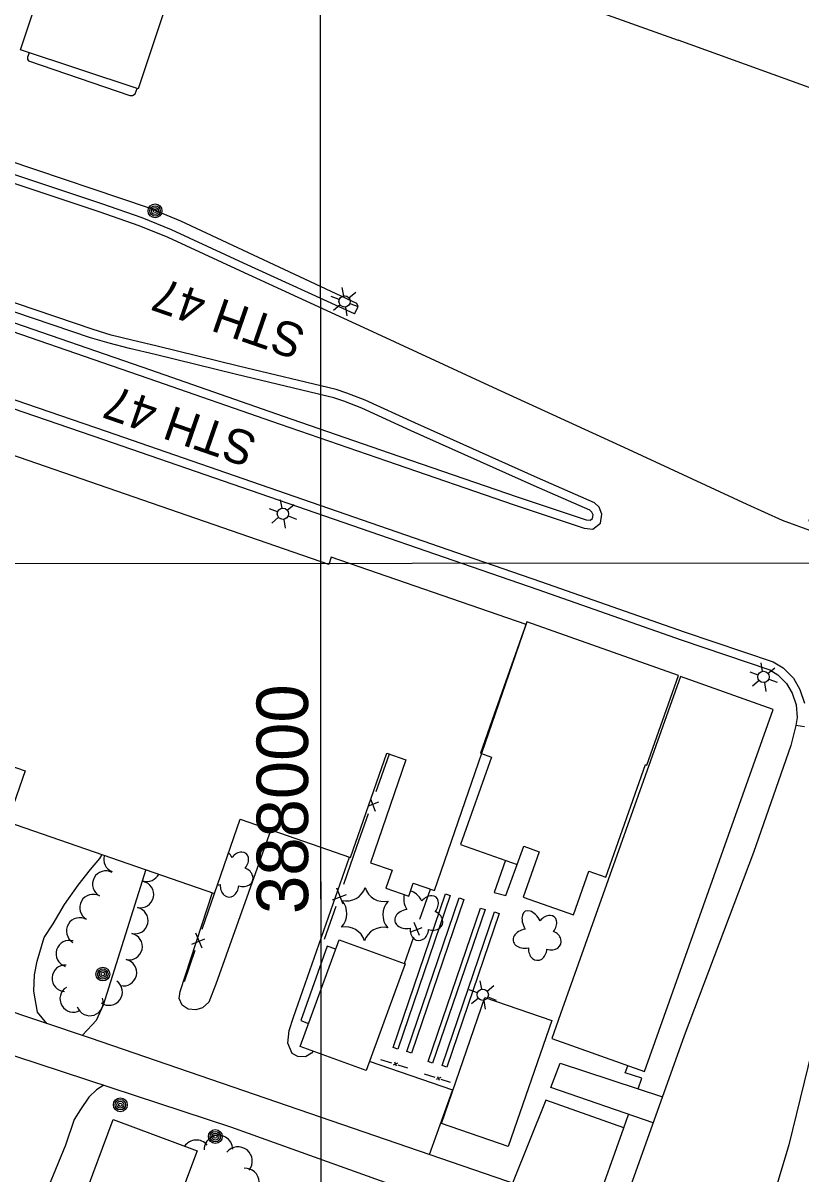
# Model space of a CAD drawing. Extents: x 189384 to 193282, y 256970 to 260388.
# Drawn here: x 191059.9 to 191286.7, y 258833.8 to 259169.2 of the extents above; entities that cross this region are included whole.
import ezdxf

# ---------------------------------------------------------------- set-up
doc = ezdxf.new("R2010")
doc.units = 0
for name, color, linetype in [('E_BLD', 7, 'Continuous'), ('E_DWY', 7, 'Continuous'), ('E_LAND_Vegetation', 7, 'Continuous'), ('E_MAP_GridLines', 7, 'Continuous'), ('E_MAP_Limits', 7, 'Continuous'), ('E_MISCPROP', 7, 'Continuous'), ('E_MISCPROP_HvyDash', 7, 'Continuous'), ('E_MISCPROP_HvyLine', 7, 'Continuous'), ('E_MISCPROP_Railing', 7, 'Continuous'), ('E_PATH_Sidewalk', 7, 'Continuous'), ('E_RDWY', 7, 'Continuous'), ('E_RDWY_Name', 7, 'Continuous')]:
    doc.layers.add(name, color=color, linetype=linetype)

# ---------------------------------------------------------------- blocks, each defined once
blk = doc.blocks.new('LTP')
at = {"layer": 'E_MISCPROP'}
for p, q in [((-0.78, 1.46), (-1.98, 3.76)), ((0.86, 1.37), (2.22, 3.6)), ((-1.61, 0.09), (-4.22, 0.17)), ((1.66, 0), (4.18, -0.06)), ((-0.86, -1.4), (-2.22, -3.59)), ((0.78, -1.44), (2.02, -3.62))]:
    blk.add_line(p, q, dxfattribs=at)
blk.add_circle((0.02, 0.01), 1.64, dxfattribs=at)
blk = doc.blocks.new('POLE')
at = {"layer": 'E_MISCPROP'}
for radius in [2.02, 1.51, 1.01, 0.504]:
    blk.add_circle((0.03, -0.09), radius, dxfattribs=at)
blk = doc.blocks.new('TREE')
at = {"layer": 'E_LAND_Vegetation'}
for centre, major_axis, ratio in [((-1.07, 3.38), (0.91, -3.32), 0.782863), ((2.88, 1.66), (-3.52, -1.95), 0.691916), ((-3.74, -0.07), (3.29, -0.08), 0.832022), ((-1.48, -3.66), (1.2, 3.24), 0.716896), ((2.54, -2.64), (-3.34, 3.06), 0.560249)]:
    blk.add_ellipse(centre, major_axis=major_axis, ratio=ratio, start_param=1.570796, end_param=4.712389, dxfattribs=at)
blk = doc.blocks.new('PINEL')
at = {"layer": 'E_LAND_Vegetation'}
for centre, start, end in [((-8.23, 7.26), 275.2112, 0.9761), ((2.17, 10.66), 215.2112, 300.9761), ((10.31, 3.35), 155.2112, 240.9761), ((-10.49, -3.45), 335.2112, 60.9761), ((8.05, -7.36), 95.2112, 180.9761), ((-2.35, -10.75), 35.2112, 120.9761)]:
    blk.add_arc(centre, 5.72, start, end, dxfattribs=at)

msp = doc.modelspace()

# ---------------------------------------------------------------- linework, layer by layer
at = {"layer": 'E_BLD'}
msp.add_lwpolyline([(191025.43, 258963.38), (191060.5, 258951.26), (191060.5, 258951.26), (191060.5, 258951.26), (191055.37, 258936.42), (191115.7, 258915.57), (191115.7, 258915.57), (191123.17, 258937.17), (191123.17, 258937.17), (191155.39, 258926.04), (191155.39, 258926.04), (191155.39, 258926.04), (191165.9, 258956.46), (191165.9, 258956.46), (191171.52, 258954.52), (191171.52, 258954.52), (191161.14, 258924.47), (191167.46, 258922.28), (191167.46, 258922.28), (191167.46, 258922.28), (191165.66, 258917.06), (191165.66, 258917.06), (191172.33, 258914.75), (191173.64, 258918.54), (191173.64, 258918.54), (191173.64, 258918.54), (191179.81, 258916.41), (191206.58, 258993.88), (191206.58, 258993.88), (191149.73, 259013.52), (191149.73, 259013.52), (191149.73, 259013.52), (191149.73, 259013.52), (191149, 259011.4), (191149, 259011.4), (190991.59, 259065.79)], dxfattribs=at)
at = {"layer": 'E_DWY'}
for points in [[(191105.32, 259221.78), (191119.01, 259218.52), (191117.19, 259211.6), (191138.91, 259205.83), (191179.68, 259190.35), (191212.49, 259178), (191250.88, 259164.18)], [(191289.02, 259024.02), (191289.52, 259026.16), (191290.81, 259029.87), (191293.55, 259037.4), (191296.44, 259044.02), (191300.17, 259050.48), (191304.83, 259058.04), (191309.45, 259064.99), (191313.27, 259071.32), (191318.08, 259080.04), (191327.63, 259101.7), (191338.43, 259132.46), (191338.36, 259133.46), (191328.22, 259136.64), (191298.19, 259147.09), (191250.88, 259164.18)], [(191289.02, 259024.02), (191289.52, 259026.16), (191290.81, 259029.87), (191293.55, 259037.4), (191296.44, 259044.02), (191300.17, 259050.48), (191304.83, 259058.04), (191309.45, 259064.99), (191313.27, 259071.32), (191318.08, 259080.04), (191327.63, 259101.7), (191338.43, 259132.46), (191338.36, 259133.46), (191328.22, 259136.64), (191298.19, 259147.09), (191250.88, 259164.18)], [(191289.02, 259024.02), (191289.52, 259026.16), (191290.81, 259029.87), (191293.55, 259037.4), (191296.44, 259044.02), (191300.17, 259050.48), (191304.83, 259058.04), (191309.45, 259064.99), (191313.27, 259071.32), (191318.08, 259080.04), (191327.63, 259101.7), (191338.43, 259132.46), (191338.36, 259133.46), (191328.22, 259136.64), (191298.19, 259147.09), (191250.88, 259164.18)], [(191061.69, 259160.53), (191061.21, 259159.23), (191061.17, 259158.66), (191061.52, 259158.12), (191091.03, 259148.07), (191091.82, 259148.05), (191092.61, 259148.56), (191093.19, 259150.07)], [(191156.55, 259084.39), (191157.52, 259086.27), (191157.48, 259086.8), (191157.17, 259087.48), (191105.87, 259111.44), (191096.79, 259115.21), (191055.29, 259129.19)], [(191132.13, 258934.08), (191116.09, 258889.06), (191114.03, 258883.83), (191112.24, 258882.18), (191110.24, 258881.61), (191108.04, 258881.83), (191106.28, 258883.03), (191105.43, 258884.94), (191105.66, 258886.99), (191115.11, 258915.78)], [(191226.42, 258822.96), (191079.59, 258873.33), (190967.49, 258910.93), (190942.23, 258920.42), (190933.34, 258925.11)], [(191066.85, 258877.6), (191064.15, 258880.91), (191063.08, 258887.11), (191063.28, 258891.86), (191064.04, 258895.77), (191066.07, 258902.69), (191068.65, 258906.72), (191071.99, 258912.33), (191076, 258917.99), (191079.56, 258922.52), (191082.26, 258925.76), (191082.98, 258926.88)], [(191144.47, 258869.59), (191144.02, 258868.96), (191142.19, 258867.97), (191140, 258868.04), (191138.33, 258868.95), (191137.04, 258871.93), (191137.46, 258875.6), (191138.73, 258879.47), (191155.09, 258926.14)], [(191095.66, 258922.49), (191083.25, 258882.97), (191081.21, 258878.54), (191080.06, 258877.22), (191077.13, 258874.15)], [(190927.31, 258904.33), (190936.7, 258903.58), (190950.98, 258901.53), (190978.16, 258895.01), (191043.47, 258872.77), (191120.42, 258847.58), (191221.72, 258811.24), (191227.8, 258808.58), (191229.38, 258807.81)], [(191185.22, 258858.2), (191160.89, 258866.56)], [(191243.57, 258848.68), (191213.73, 258859), (191216.5, 258866.13), (191246.28, 258856.24)], [(191083.43, 258859.69), (191081.31, 258858.31), (191079.09, 258856.15), (191076.66, 258852.58), (191074.8, 258849.66), (191072.27, 258842.23), (191055.83, 258802.27), (191040.5, 258766.67), (191016.39, 258707.62), (191001.84, 258712.79), (190999.73, 258707.14)], [(191178.38, 258839.44), (191185.11, 258858.11)], [(191212.27, 258855.27), (191202.62, 258831.12)], [(191233.61, 258820.65), (191226.42, 258822.96), (191235.01, 258847.23), (191212.27, 258855.27)]]:
    msp.add_lwpolyline(points, dxfattribs=at)
at = {"layer": 'E_LAND_Vegetation'}
for centre, radius, start, end in [((191087.31, 258925.51), 3.88, 162.7317, 248.5979), ((191084.04, 258918.24), 3.88, 61.7617, 241.7617), ((191094.11, 258915.23), 3.88, 257.8163, 77.8163), ((191095.99, 258922.91), 3.88, 252.9284, 333.4985), ((191080.31, 258911.41), 3.88, 60.8885, 240.8885), ((191076.44, 258904.6), 3.88, 58.8595, 238.8595), ((191092.48, 258907.64), 3.88, 257.8163, 77.8163), ((191073.39, 258897.99), 3.88, 72.5113, 252.5113), ((191090.82, 258900.06), 3.88, 257.6792, 77.6792), ((191089.16, 258892.47), 3.88, 257.6792, 77.6792), ((191072.24, 258890.81), 3.88, 86.2926, 266.2926), ((191074.54, 258884.84), 3.88, 120.8109, 300.8109), ((191084.97, 258886.82), 3.88, 234.3796, 54.3796), ((191079.38, 258883.79), 3.88, 198.9316, 18.9316), ((191116.87, 258840.92), 4.16, 1.2007, 181.2007), ((191110.42, 258839.54), 4.16, 40.4315, 145.7071), ((191122.59, 258837.54), 4.16, 321.3636, 141.3636), ((191124.55, 258831.34), 4.16, 272.2332, 92.2332)]:
    msp.add_arc(centre, radius, start, end, dxfattribs=at)
for centre, major_axis, ratio, start_param, end_param in [((191118.6, 258924.8), (2.17, -3.97), 0.560249, 1.570796, 1.967741), ((191122.74, 258924.47), (-2.18, -2.68), 0.716896, 1.570796, 4.712389), ((191123.71, 258920.34), (-3.09, 1.14), 0.832022, 1.570796, 4.712389), ((191116.89, 258920.85), (3.96, 0.71), 0.691916, 4.504172, 4.712389), ((191120.07, 258917.94), (0.22, 3.44), 0.782863, 1.570796, 4.712389), ((191173.96, 258912.11), (2.17, -3.97), 0.560249, 3.578943, 4.712389), ((191173.96, 258912.11), (2.17, -3.97), 0.560249, 1.570796, 2.73394), ((191178.1, 258911.78), (-2.18, -2.68), 0.716896, 1.570796, 4.712389), ((191172.24, 258908.16), (3.96, 0.71), 0.691916, 1.570796, 4.712389), ((191179.06, 258907.65), (-3.09, 1.14), 0.832022, 1.570796, 4.712389), ((191175.42, 258905.25), (0.22, 3.44), 0.782863, 1.570796, 4.712389)]:
    msp.add_ellipse(centre, major_axis=major_axis, ratio=ratio, start_param=start_param, end_param=end_param, dxfattribs=at)
at = {"layer": 'E_MAP_GridLines'}
for p, q in [((191147.05, 258511.8), (191146.33, 259511.8)), ((190146.69, 259011.09), (191646.69, 259012.15)), ((190146.69, 259011.09), (191646.69, 259012.15)), ((190146.69, 259011.09), (191646.69, 259012.15)), ((191147.76, 257511.81), (191146.69, 259011.8))]:
    msp.add_line(p, q, dxfattribs=at)
at = {"layer": 'E_MAP_Limits'}
msp.add_lwpolyline([(191355.32, 259180.1), (191341.91, 259082.47), (191283.16, 258842.28), (191213.57, 258610.1)], dxfattribs=at)
at = {"layer": 'E_MISCPROP_HvyDash'}
msp.add_lwpolyline([(191200.56, 258925.22), (191197.2, 258915.84), (191200.61, 258914.9), (191203.96, 258924.02)], dxfattribs=at)
at = {"layer": 'E_MISCPROP_HvyLine'}
for points in [[(191070.49, 259195.86), (191104.88, 259184.44), (191104.88, 259184.44), (191104.88, 259184.44), (191093.43, 259149.98), (191093.43, 259149.98), (191059.17, 259161.37), (191064.72, 259178.06), (191064.72, 259178.06), (191064.72, 259178.06), (191054.38, 259181.5), (191056.93, 259189.19), (191056.93, 259189.19), (191067.14, 259185.8), (191067.14, 259185.8), (191067.14, 259185.8)], [(191229.81, 258920.31), (191241.38, 258953.08), (191241.38, 258953.08), (191241.77, 258952.94), (191241.77, 258952.94), (191251, 258979.07), (191251, 258979.07), (191206.77, 258994.7), (191206.77, 258994.7), (191206.77, 258994.7), (191196.68, 258966.15), (191196.68, 258966.15), (191193.24, 258956.39), (191193.24, 258956.39), (191193.24, 258956.39), (191193.24, 258956.39), (191196.44, 258955.26), (191196.44, 258955.26), (191187.46, 258929.85), (191203.96, 258924.02), (191203.96, 258924.02), (191205.83, 258929.31), (191205.83, 258929.31), (191210.35, 258927.71), (191210.35, 258927.71), (191210.35, 258927.71), (191205.67, 258914.48), (191220.34, 258909.29), (191220.34, 258909.29), (191224.85, 258922.06), (191224.85, 258922.06), (191224.85, 258922.06)], [(191251.55, 258978.72), (191216.59, 258880.47), (191216.59, 258880.47), (191214.02, 258873.25), (191241.03, 258863.64), (191241.03, 258863.64), (191241.03, 258863.64), (191278.55, 258969.11), (191251.55, 258978.72)], [(191140.68, 258870.97), (191140.68, 258870.97), (191152.07, 258902.07), (191171.31, 258895.03), (191171.31, 258895.03), (191159.93, 258863.93), (191159.93, 258863.93), (191140.68, 258870.97)], [(191181.87, 258848.49), (191194.54, 258885.27), (191194.54, 258885.27), (191214.02, 258878.57), (191214.02, 258878.57), (191214.02, 258878.57), (191201.35, 258841.78), (191201.35, 258841.78)], [(191077.11, 258825.35), (191086.16, 258849.64), (191086.16, 258849.64), (191110.62, 258840.52), (191101.56, 258816.23), (191101.56, 258816.23), (191101.56, 258816.23)]]:
    msp.add_lwpolyline(points, close=True, dxfattribs=at)
at = {"layer": 'E_MISCPROP_Railing'}
for p, q in [((191160.57, 258941.04), (191163.62, 258942.28)), ((191162.68, 258939.38), (191161.24, 258942.98)), ((191150.13, 258913.65), (191154.15, 258915.28)), ((191153.21, 258912.38), (191151.33, 258917.08)), ((191172.97, 258904.32), (191176.2, 258905.63)), ((191175.45, 258903.3), (191173.94, 258907.08)), ((191109.14, 258900.73), (191112.94, 258902.32)), ((191112.08, 258899.56), (191110.24, 258904.01)), ((191169.06, 258866.1), (191167.75, 258865.51)), ((191168.74, 258865.21), (191168.23, 258866.34)), ((191181.64, 258861.92), (191180.34, 258861.35)), ((191181.32, 258861.04), (191180.82, 258862.15))]:
    msp.add_line(p, q, dxfattribs=at)
for points in [[(191162.84, 258945.22), (191166.68, 258956.19)], [(191157.21, 258929.2), (191160.6, 258938.85)], [(191153.37, 258918.23), (191157.21, 258929.2)], [(191112.16, 258905.11), (191115.7, 258915.57)], [(191175.57, 258908), (191178.65, 258916.81)], [(191147.75, 258902.2), (191151.13, 258911.85)], [(191171.07, 258895.12), (191173.78, 258902.87)], [(191106.99, 258889.84), (191110.11, 258899.03)], [(191167.4, 258866.08), (191164.23, 258867.04)], [(191172.02, 258864.67), (191169.24, 258865.52)], [(191180, 258861.91), (191176.89, 258862.87)], [(191184.55, 258860.49), (191181.81, 258861.34)]]:
    msp.add_lwpolyline(points, dxfattribs=at)
at = {"layer": 'E_PATH_Sidewalk'}
for points in [[(191167.81, 258870.64), (191183.07, 258915.39), (191184.4, 258914.93), (191169.14, 258870.19)], [(191171.76, 258869.5), (191187.02, 258914.25), (191188.35, 258913.79), (191173.09, 258869.05)], [(191177.97, 258866.55), (191193.23, 258911.3), (191194.56, 258910.84), (191179.3, 258866.1)], [(191182.1, 258865.43), (191197.36, 258910.17), (191198.69, 258909.71), (191183.43, 258864.97)]]:
    msp.add_lwpolyline(points, close=True, dxfattribs=at)
for points in [[(191151.05, 258899.31), (191148.56, 258900.17), (191140.89, 258878.48), (191143.14, 258877.67)], [(191239.16, 258858.61), (191240.23, 258861.71), (191235.4, 258863.26), (191236.23, 258865.34)], [(191235.01, 258847.23), (191236.43, 258851.15)]]:
    msp.add_lwpolyline(points, dxfattribs=at)
at = {"layer": 'E_RDWY'}
for points in [[(191156.55, 259084.39), (191124.19, 259099.2), (191103.22, 259108.93), (191094.59, 259112.39), (191082.86, 259116.52), (191048.39, 259127.94), (191030.48, 259134.28), (191019.96, 259138.05)], [(191323.95, 259009.02), (191290.29, 259020.88), (191281.26, 259024.23), (191271.02, 259028.89), (191236.38, 259044.94), (191196.97, 259062.95), (191160.57, 259079.8), (191123.15, 259096.93), (191102.22, 259106.64), (191093.71, 259110.05), (191082.05, 259114.15), (191047.58, 259125.57), (191029.64, 259131.93), (191019.11, 259135.7)], [(191323.95, 259009.02), (191290.29, 259020.88), (191281.26, 259024.23), (191271.02, 259028.89), (191236.38, 259044.94), (191196.97, 259062.95), (191160.57, 259079.8), (191123.15, 259096.93), (191102.22, 259106.64), (191093.71, 259110.05), (191082.05, 259114.15), (191047.58, 259125.57), (191029.64, 259131.93), (191019.11, 259135.7)], [(191323.95, 259009.02), (191290.29, 259020.88), (191281.26, 259024.23), (191271.02, 259028.89), (191236.38, 259044.94), (191196.97, 259062.95), (191160.57, 259079.8), (191123.15, 259096.93), (191102.22, 259106.64), (191093.71, 259110.05), (191082.05, 259114.15), (191047.58, 259125.57), (191029.64, 259131.93), (191019.11, 259135.7)], [(191099.03, 259074.97), (191091.57, 259076.79), (191085.63, 259078.26), (191080.37, 259079.85), (191058.29, 259087.3), (191024.59, 259099.07), (190995.87, 259109.02), (190993.35, 259109.04), (190991.44, 259107.53), (190990.56, 259105.13), (190991.9, 259102.02), (191015.33, 259093.63), (191056.65, 259079.42), (191096.25, 259065.71), (191134.87, 259052.25)], [(191098.44, 259072.54), (191090.97, 259074.36), (191084.97, 259075.85), (191079.61, 259077.47), (191057.47, 259084.93), (191023.77, 259096.71), (190995.44, 259106.53), (190994.21, 259106.53), (190993.55, 259106.01), (190993.25, 259105.2), (190993.77, 259104.01), (191016.16, 259095.99), (191057.46, 259081.78), (191097.07, 259068.07), (191135.7, 259054.61)], [(191135.7, 259054.61), (191166.66, 259043.92), (191203.89, 259031.1), (191224.01, 259024.42), (191225.25, 259024.28), (191225.91, 259024.81), (191226.06, 259025.82), (191225.74, 259026.68), (191225.14, 259027.21), (191208.88, 259034.36), (191173.06, 259050.37), (191158.68, 259056.95), (191153.43, 259058.97), (191150.47, 259060), (191122.08, 259066.79), (191098.44, 259072.54)], [(191134.88, 259052.24), (191165.85, 259041.55), (191203.09, 259028.73), (191223.47, 259021.96), (191225.99, 259021.69), (191228.24, 259023.46), (191228.63, 259026.09), (191227.87, 259028.14), (191226.5, 259029.34), (191209.9, 259036.65), (191174.09, 259052.65), (191159.65, 259059.26), (191154.29, 259061.31), (191151.18, 259062.4), (191122.67, 259069.22), (191099.03, 259074.97)], [(191047.5, 259062.75), (191084.14, 259050.2), (191188.81, 259014.01), (191210.74, 259006.48), (191252.6, 258991.79), (191278.6, 258982.99), (191281.47, 258981.27), (191284.45, 258978.23), (191286.35, 258974.97), (191287.72, 258971.01)], [(191046.68, 259060.39), (191083.32, 259047.84), (191188, 259011.64), (191209.92, 259004.12), (191251.78, 258989.42), (191277.54, 258980.71), (191279.91, 258979.29), (191282.44, 258976.7), (191284.07, 258973.92), (191285.26, 258970.5), (191285.54, 258966.8), (191285.17, 258964.46)], [(191285.17, 258964.46), (191283.68, 258958.68), (191272.84, 258927.44), (191252.64, 258874.03), (191234.54, 258823.46), (191225.06, 258794.72), (191211.75, 258757.67), (191191.26, 258702.71), (191180.73, 258675.34), (191174.5, 258658.22)], [(191287.64, 258964.07), (191285.17, 258964.46)]]:
    msp.add_lwpolyline(points, dxfattribs=at)

# ---------------------------------------------------------------- block references
at = {"layer": 'E_LAND_Vegetation'}
for name, p, rotation in [('PINEL', (191159.43, 258909.49), 161.1301537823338), ('TREE', (191210, 258903.04), 161.13015288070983)]:
    msp.add_blockref(name, p, dxfattribs=dict(at, rotation=rotation))
at = {"layer": 'E_MISCPROP'}
for name, p, rotation in [('POLE', (191098.38, 259114.33), 161.13015487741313), ('LTP', (191153.64, 259088.05), 161.13015389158), ('LTP', (191135.66, 259026.17), 161.13015420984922), ('LTP', (191275.76, 258978.63), 161.13015171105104), ('POLE', (191083.16, 258891.96), 161.1301551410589), ('LTP', (191193.92, 258886.02), 161.13015316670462), ('POLE', (191088.26, 258853.88), 161.13015504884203), ('POLE', (191115.95, 258844.6), 161.13015455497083)]:
    msp.add_blockref(name, p, dxfattribs=dict(at, rotation=rotation))

# ---------------------------------------------------------------- texts
at = {"layer": 'E_MAP_GridLines'}
msp.add_text('  388000  ', height=15, rotation=90.0407, dxfattribs=at).set_placement((191143.02, 258898.41))
at = {"layer": 'E_RDWY_Name'}
for p in [(191142.82, 259080.38), (191128.7, 259049.02)]:
    msp.add_text('STH 47', height=10, rotation=160.9079, dxfattribs=at).set_placement(p)

doc.saveas('drawing.dxf')
